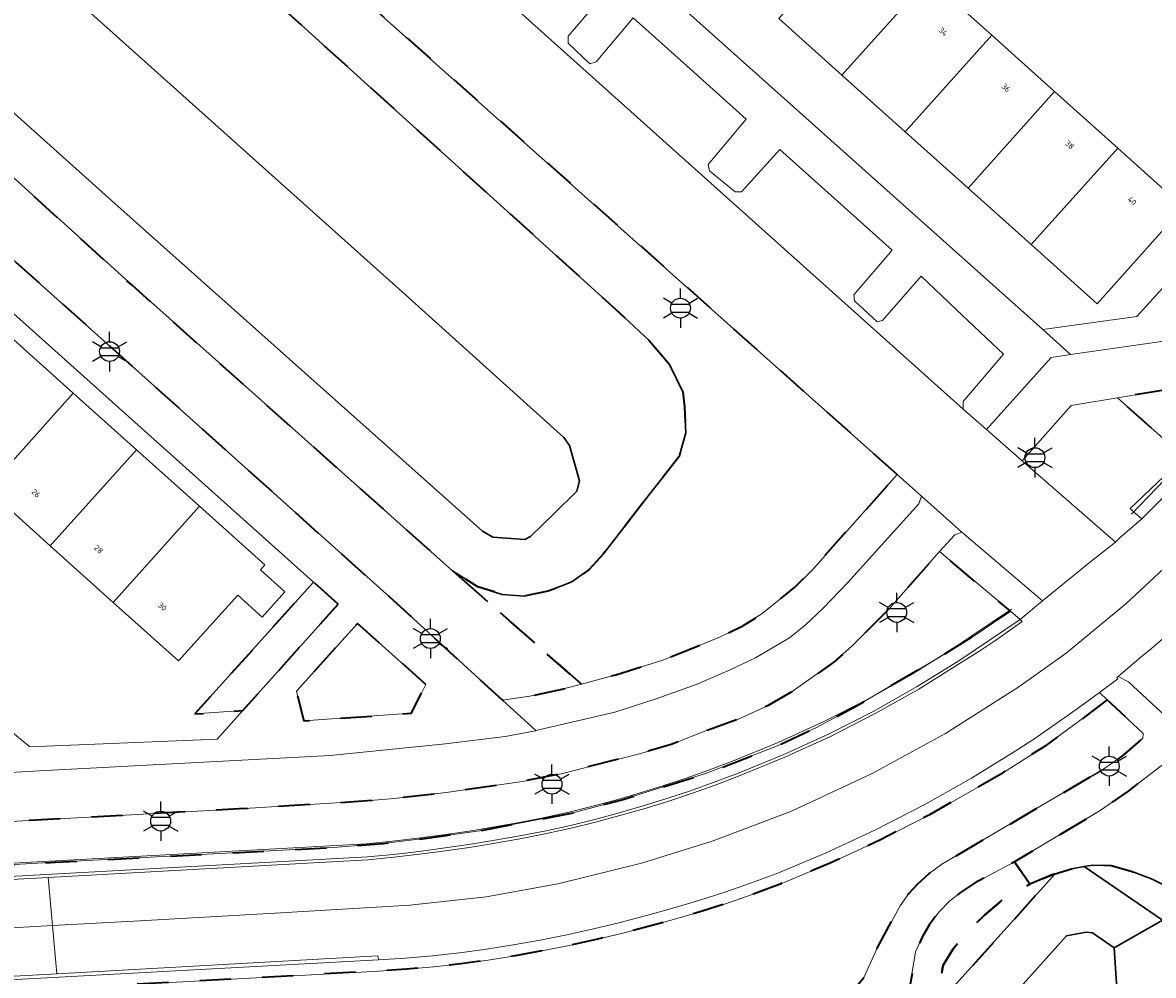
# Model space of a CAD drawing. Extents: x 105780 to 185197, y 477999 to 525027.
# Tile 92 of 562: x 106312 to 106384, y 479051 to 479112. Entities that reach past the tile are written whole.
import ezdxf
from ezdxf.enums import TextEntityAlignment as Align

# ---------------------------------------------------------------- set-up
doc = ezdxf.new("R2010")
doc.units = 0
doc.linetypes.add('XX-HIDDEN', pattern=[4, 2, -2])
for name, color, linetype, lineweight in [('B-GV-GR-MATERIAALGRENS-G', 252, 'XX-HIDDEN', 35), ('B-RO-IE-MEUBILAIR_WEGMEUBILAIR-S', 252, 'Continuous', 25), ('B-RO-IE-TERREINAFSCHEIDING_KUNSTMATIG_HEKWERK-G', 252, 'IE-TERREINAFSCHEIDING-KUNSTMATIG', 18), ('B-WE-GW-WATERGANG_SLOOT_INSTEEK-G', 252, 'Continuous', 30), ('B-XX-KG-KADASTRAAL_BEBOUWING-G', 252, 'Continuous', 20), ('B1-WE-OG-BEBOUWING-T18', 7, 'Continuous', 18), ('B1-WE-OG-TERREIN_ERF-GV', 252, 'Continuous', 18), ('B1-WE-VH-VERHARDING_ASFALT-GV', 252, 'Continuous', 18), ('B1-WE-VH-VERHARDING_BETON-GV', 252, 'Continuous', 18), ('B1-WE-VH-VERHARDING_BETONSTRAATSTEEN-GV', 252, 'Continuous', 18), ('B1-WE-VH-VERHARDING_TEGEL-GV', 252, 'Continuous', 18)]:
    doc.layers.add(name, color=color, linetype=linetype, lineweight=lineweight)
doc.styles.add('NLCS-ISO', font='NLCS-ISO.ttf')
doc.styles.add('NLCS-ISO-M200-T18', font='NLCS-ISO.ttf', dxfattribs={"height": 0.36})
doc.linetypes.add('IE-TERREINAFSCHEIDING-KUNSTMATIG', pattern='A,4,[82,NLCS.SHX,S=0.75,R=90,X=0,Y=0],4,-2', length=10)

# ---------------------------------------------------------------- blocks, each defined once
blk = doc.blocks.new('B-SIE-WEG_LICHTMAST-SO')
at = {"ltscale": 0.1}
for p, q in [((0, 1.27), (0, 2.53)), ((-1.1, 0.63), (-2.19, 1.27)), ((1.1, 0.63), (2.19, 1.27)), ((-1.1, -0.63), (-2.19, -1.27)), ((0, -1.27), (0, -2.53)), ((1.1, -0.63), (2.19, -1.27))]:
    blk.add_line(p, q, dxfattribs=at)
at = {"flags": 128}
for points in [[(-1.16, 0.5), (1.16, 0.5)], [(-1.16, -0.5), (1.16, -0.5)]]:
    blk.add_lwpolyline(points, dxfattribs=at)
at = {"ltscale": 0.1}
blk.add_circle((0, 0), 1.27, dxfattribs=at)
at = {"style": 'NLCS-ISO'}
blk.add_attdef('TYPE', text='', height=1.8, dxfattribs=at).set_placement((0, 2.53), align=Align.BOTTOM_CENTER)

msp = doc.modelspace()

# ---------------------------------------------------------------- linework, layer by layer
at = {"layer": 'B-GV-GR-MATERIAALGRENS-G', "flags": 128}
for points in [[(106386.053, 479084.603), (106387.604, 479086.296), (106389.117, 479087.98), (106457.436, 479163.849), (106459.161, 479165.77), (106466.633, 479176.444), (106465.716, 479177.526), (106452.113, 479162.466), (106413.624, 479119.478), (106408.07, 479113.343), (106386.563, 479089.178), (106381.783, 479088.389)], [(106367.682, 479083.485), (106332.517, 479114.832), (106317.256, 479128.446), (106282.815, 479159.394), (106281.918, 479160.047), (106280.894, 479160.699), (106279.658, 479161.184), (106278.592, 479161.439), (106277.462, 479161.53), (106276.353, 479161.407), (106275.266, 479161.138), (106274.276, 479160.79), (106273.385, 479160.324), (106272.578, 479159.806), (106271.861, 479159.267), (106271.157, 479158.591), (106261.032, 479147.345), (106268.835, 479140.289), (106268.132, 479141.088), (106267.644, 479141.799), (106267.25, 479142.755), (106266.817, 479143.815), (106266.654, 479144.939), (106266.545, 479146), (106266.763, 479147.042), (106267.793, 479148.631), (106269.426, 479150.512), (106272.139, 479153.024), (106273.439, 479153.832), (106274.722, 479154.296), (106275.853, 479154.598), (106276.945, 479155.004), (106278.229, 479155.143), (106279.579, 479155.21), (106280.651, 479154.985), (106282, 479154.423), (106283.541, 479153.486), (106284.138, 479153.296), (106288.853, 479149.187), (106301.651, 479137.814), (106306.928, 479132.735), (106349.888, 479093.857), (106351.805, 479092.064), (106353.099, 479090.532), (106353.952, 479088.78), (106354.063, 479087.822), (106354.154, 479086.156), (106353.716, 479084.647), (106351.616, 479081.937), (106349.666, 479079.421), (106348.847, 479078.383), (106347.967, 479077.401), (106346.86, 479076.603), (106345.34, 479076.008), (106343.804, 479075.688), (106342.401, 479075.808), (106340.841, 479076.293), (106339.221, 479077.315), (106347.468, 479070.058), (106349.663, 479070.66), (106352.67, 479071.601), (106356.268, 479073.037), (106357.8, 479073.79), (106359.045, 479074.576), (106361.097, 479076.241), (106362.235, 479077.366)], [(106291.73, 479120.072), (106268.835, 479140.289), (106261.032, 479147.345), (106258.368, 479144.386), (106266.1, 479137.471), (106320.129, 479089.15), (106335.183, 479075.639), (106342.408, 479069.034), (106344.164, 479069.287), (106346.748, 479069.861), (106347.468, 479070.058), (106339.221, 479077.315), (106318.694, 479095.6)], [(106293.192, 479057.477), (106313.764, 479058.653), (106331.599, 479059.589), (106334.799, 479059.843), (106337.878, 479060.225), (106340.936, 479060.666), (106346.836, 479061.787), (106349.982, 479062.629), (106355.477, 479064.344), (106360.011, 479066.096), (106362.524, 479067.287), (106365.155, 479068.703), (106370.078, 479071.586), (106372.668, 479073.199), (106374.926, 479074.724), (106370.381, 479078.549), (106367.17, 479074.883), (106364.783, 479072.491), (106363.649, 479071.475), (106360.885, 479069.534), (106359.417, 479068.687), (106357.556, 479067.838), (106355.204, 479066.981), (106353.212, 479066.194), (106351.189, 479065.602), (106346.176, 479064.314), (106343.813, 479063.841), (106338.809, 479063.105), (106335.487, 479062.726), (106333.168, 479062.531), (106325.554, 479062.065), (106287.079, 479059.929), (106239.98, 479057.469), (106231.75, 479057.012), (106219.148, 479056.311), (106198.796, 479055.25), (106198.949, 479052.461), (106203.661, 479052.719), (106232.792, 479054.314), (106251.819, 479055.331)], [(106331.882, 479075.181), (106330.302, 479076.596), (106322.718, 479068.147), (106325.788, 479068.364)], [(106337.495, 479070.043), (106333.123, 479073.943), (106329.221, 479069.61), (106329.699, 479067.709), (106336.584, 479068.194)], [(106381.131, 479069.058), (106379.695, 479067.952), (106377.105, 479066.071), (106374.308, 479064.297), (106372.027, 479062.983), (106369.743, 479061.694), (106366.614, 479060.087), (106363.425, 479058.605), (106360.179, 479057.25), (106358.532, 479056.635), (106356.871, 479056.057), (106355.197, 479055.518), (106353.511, 479055.018), (106351.814, 479054.556), (106350.111, 479054.107), (106348.4, 479053.693), (106346.68, 479053.314), (106344.953, 479052.97), (106343.219, 479052.662), (106341.487, 479052.384), (106339.75, 479052.146), (106338.007, 479051.95), (106336.26, 479051.795), (106334.51, 479051.682), (106213.021, 479045.081), (106204.316, 479044.608), (106182.893, 479043.429), (106162.275, 479042.329), (106162.57, 479039.073), (106165.12, 479039.153), (106172.428, 479039.678), (106217.398, 479042.073), (106231.52, 479042.713), (106239.716, 479043.176), (106271.678, 479044.983), (106317.382, 479047.409), (106343.888, 479048.881), (106362.823, 479049.811), (106363.775, 479050.021), (106364.544, 479050.338), (106365.14, 479050.774), (106365.556, 479051.259), (106366.396, 479053.153), (106367.87, 479055.859), (106368.437, 479056.637), (106368.974, 479057.237), (106369.733, 479057.918), (106370.545, 479058.533), (106380.909, 479064.626), (106382.149, 479065.491), (106383.397, 479066.592), (106383.42, 479066.888)], [(106393.386, 479057.204), (106392.375, 479059.508), (106391.788, 479060.538), (106391.015, 479061.715), (106390.167, 479062.848), (106389.22, 479063.976), (106386.604, 479066.378), (106382.459, 479063.193), (106380.678, 479061.955), (106375.185, 479058.675), (106376.177, 479057.245), (106377.648, 479057.866), (106377.788, 479057.908), (106378.847, 479058.227), (106379.646, 479058.369), (106380.201, 479058.468), (106381.372, 479058.444), (106382.661, 479058.072), (106383.956, 479057.582), (106385.462, 479056.829), (106386.756, 479055.651), (106387.837, 479054.57), (106388.591, 479053.205), (106389.438, 479051.737), (106390.197, 479049.901), (106390.624, 479048.214), (106391.294, 479042.263), (106392.666, 479018.455), (106392.615, 479016.319), (106392.256, 479014.087), (106391.424, 479011.495), (106390.162, 479004.74), (106389.145, 479001.587), (106388.71, 479000), (106388.62, 478999.671), (106388.5, 478998.268), (106388.462, 478995.562), (106388.654, 478992.213), (106389.02, 478992.232), (106389.449, 478992.253), (106392.944, 478992.326), (106392.908, 478996.592), (106393.003, 479000), (106393.102, 479001.676), (106393.275, 479003.18), (106396.099, 479002.97), (106396.38, 479006.811), (106396.645, 479013.285), (106396.496, 479017.279), (106394.856, 479046.154), (106394.322, 479053.755), (106393.793, 479056.056)], [(106370.219, 479047.762), (106370.183, 479048.373), (106370.2, 479049.222), (106370.306, 479050.631), (106370.631, 479052.055), (106371.262, 479053.092), (106372.136, 479054.192), (106373.278, 479055.258), (106374.564, 479056.36), (106376.177, 479057.245), (106375.185, 479058.675), (106372.634, 479057.307), (106371.743, 479056.707), (106371.026, 479056.157), (106370.365, 479055.481), (106369.75, 479054.671), (106369.283, 479053.859), (106368.863, 479052.912), (106368.492, 479050.709), (106368.652, 479048.161), (106368.921, 479047.733), (106371.486, 479000), (106371.953, 478991.433), (106372.743, 478991.364), (106373.101, 478991.407), (106373.494, 478991.455), (106373.004, 479000)], [(106377.788, 479057.908), (106377.648, 479057.866), (106376.177, 479057.245), (106374.564, 479056.36), (106373.278, 479055.258), (106372.136, 479054.192), (106371.262, 479053.092), (106370.631, 479052.055), (106370.306, 479050.631), (106370.2, 479049.222), (106371.446, 479050.83)]]:
    msp.add_lwpolyline(points, close=True, dxfattribs=at)
at = {"layer": 'B-RO-IE-TERREINAFSCHEIDING_KUNSTMATIG_HEKWERK-G', "flags": 128}
for points in [[(106382.672, 479080.943), (106386.995, 479085.433), (106393.066, 479092.261), (106405.225, 479105.813), (106419.389, 479121.552), (106431.563, 479135.078), (106453.975, 479160.095), (106457.893, 479164.529), (106459.757, 479166.925), (106466.654, 479176.718), (106465.849, 479177.412), (106484.285, 479197.988), (106486.364, 479196.096)], [(106371.232, 479072.315), (106375, 479074.85)], [(106357.139, 479065.129), (106360.071, 479066.325), (106362.95, 479067.644), (106365.771, 479069.082), (106368.529, 479070.637), (106371.219, 479072.307)], [(106357.139, 479065.129), (106355.662, 479064.565), (106354.173, 479064.033), (106352.673, 479063.534), (106351.162, 479063.067), (106349.641, 479062.634), (106348.111, 479062.219), (106346.573, 479061.84), (106345.025, 479061.497), (106343.471, 479061.19), (106341.909, 479060.92)], [(106341.896, 479060.918), (106340.269, 479060.649), (106338.637, 479060.406), (106337.002, 479060.19), (106335.364, 479060), (106333.723, 479059.837), (106173.191, 479051.048)]]:
    msp.add_lwpolyline(points, dxfattribs=at)
at = {"layer": 'B-WE-GW-WATERGANG_SLOOT_INSTEEK-G', "flags": 128}
for points in [[(106347.334, 479083.08), (106347.173, 479082.422), (106345.689, 479080.965), (106344.215, 479079.517), (106343.842, 479079.329), (106341.8, 479079.463), (106341.139, 479079.85), (106317.593, 479100.841), (106283.834, 479131.135), (106270.716, 479142.989), (106269.946, 479145.354), (106273.409, 479149.095), (106276.197, 479148.903), (106300.607, 479126.871), (106310.97, 479117.591), (106336.19, 479095.006), (106346.347, 479085.848), (106346.699, 479085.346)], [(106347.334, 479083.08), (106346.699, 479085.346), (106346.347, 479085.848), (106336.19, 479095.006), (106310.97, 479117.591), (106300.607, 479126.871), (106276.197, 479148.903), (106273.409, 479149.095), (106269.946, 479145.354), (106270.716, 479142.989), (106283.834, 479131.135), (106317.593, 479100.841), (106341.139, 479079.85), (106341.8, 479079.463), (106343.842, 479079.329), (106344.215, 479079.517), (106345.689, 479080.965), (106347.173, 479082.422)], [(106381.574, 479053.176), (106384.667, 479054.938), (106379.646, 479058.369), (106378.847, 479058.227), (106377.788, 479057.908), (106371.446, 479050.83), (106370.2, 479049.222), (106373.997, 479048.445), (106374.252, 479049.167), (106378.524, 479053.934), (106379.769, 479054.179), (106380.175, 479054.132)]]:
    msp.add_lwpolyline(points, close=True, dxfattribs=at)
for points in [[(106291.73, 479120.072), (106318.694, 479095.6), (106339.221, 479077.315), (106340.841, 479076.293), (106342.401, 479075.808), (106343.804, 479075.688), (106345.34, 479076.008), (106346.86, 479076.603), (106347.967, 479077.401), (106348.847, 479078.383), (106349.666, 479079.421), (106351.616, 479081.937), (106353.716, 479084.647), (106354.154, 479086.156), (106354.063, 479087.822), (106353.952, 479088.78), (106353.099, 479090.532), (106351.805, 479092.064), (106349.888, 479093.857), (106306.928, 479132.735)], [(106385.462, 479056.829), (106383.956, 479057.582), (106382.661, 479058.072), (106381.372, 479058.444), (106380.201, 479058.468), (106379.646, 479058.369), (106384.667, 479054.938), (106381.574, 479053.176), (106381.97, 479047.024), (106382.86, 479029.502), (106384.199, 479005.929)], [(106381.97, 479047.024), (106381.574, 479053.176), (106380.175, 479054.132), (106379.769, 479054.179), (106378.524, 479053.934), (106374.252, 479049.167)]]:
    msp.add_lwpolyline(points, dxfattribs=at)
at = {"layer": 'B-XX-KG-KADASTRAAL_BEBOUWING-G', "flags": 128}
for points in [[(106369.688, 479115.248), (106365.641, 479118.877), (106360.1, 479112.698), (106364.146, 479109.07)], [(106373.734, 479111.619), (106369.688, 479115.248), (106364.146, 479109.07), (106368.192, 479105.441)], [(106377.757, 479108.011), (106373.734, 479111.619), (106368.192, 479105.441), (106372.216, 479101.832)], [(106381.802, 479104.384), (106377.757, 479108.011), (106372.216, 479101.832), (106376.26, 479098.206)], [(106381.802, 479104.384), (106376.26, 479098.206), (106380.48, 479094.421), (106386.021, 479100.6)], [(106314.934, 479088.692), (106310.896, 479092.315), (106305.37, 479086.156), (106309.41, 479082.535)], [(106318.972, 479085.069), (106314.934, 479088.692), (106309.41, 479082.535), (106313.45, 479078.914)], [(106323.01, 479081.446), (106318.972, 479085.069), (106313.45, 479078.914), (106317.489, 479075.293)], [(106323.01, 479081.446), (106317.489, 479075.293), (106321.677, 479071.539), (106325.458, 479075.75), (106327.02, 479074.347), (106328.473, 479075.965), (106326.91, 479077.368), (106327.198, 479077.688)]]:
    msp.add_lwpolyline(points, close=True, dxfattribs=at)
at = {"layer": 'B1-WE-OG-TERREIN_ERF-GV', "flags": 128}
for points in [[(106337.291, 479128.266), (106377.005, 479092.764), (106383.016, 479093.605), (106394.779, 479106.589)], [(106369.688, 479115.248), (106373.734, 479111.619), (106377.757, 479108.011), (106381.802, 479104.384), (106386.021, 479100.6), (106380.48, 479094.421), (106376.26, 479098.206), (106372.216, 479101.832), (106368.192, 479105.441), (106364.146, 479109.07), (106360.1, 479112.698)], [(106310.44, 479067.44), (106312.149, 479066.039), (106324.149, 479066.53), (106325.788, 479068.364), (106322.718, 479068.147), (106330.302, 479076.596), (106299.235, 479104.406)], [(106310.896, 479092.315), (106314.934, 479088.692), (106318.972, 479085.069), (106323.01, 479081.446), (106327.198, 479077.688), (106326.91, 479077.368), (106328.473, 479075.965), (106327.02, 479074.347), (106325.458, 479075.75), (106321.677, 479071.539), (106317.489, 479075.293), (106313.45, 479078.914), (106309.41, 479082.535)]]:
    msp.add_lwpolyline(points, dxfattribs=at)
at = {"layer": 'B1-WE-VH-VERHARDING_ASFALT-GV', "flags": 128}
msp.add_lwpolyline([(106336.549, 479119.352), (106332.517, 479114.832), (106367.682, 479083.485), (106369.238, 479082.101), (106371.83, 479079.793), (106376.983, 479075.393), (106380.08, 479077.903), (106381.657, 479079.143), (106375.684, 479084.36), (106373.394, 479086.36), (106371.91, 479087.672), (106337.947, 479118.103)], close=True, dxfattribs=at)
msp.add_lwpolyline([(106384.882, 479073.137), (106383.952, 479072.346), (106383.301, 479071.813), (106381.831, 479070.543), (106382.498, 479070.206), (106386.604, 479066.378)], dxfattribs=at)
at = {"layer": 'B1-WE-VH-VERHARDING_BETON-GV', "flags": 128}
for points in [[(106465.716, 479177.526), (106484.335, 479198.291), (106482.605, 479201.046), (106421.022, 479132.33), (106420.833, 479132.257), (106419.439, 479130.542), (106414.008, 479124.67), (106412.3, 479122.756), (106384.901, 479092.047), (106378.783, 479091.165), (106377.536, 479090.985), (106373.394, 479086.36), (106375.684, 479084.36), (106378.816, 479087.899), (106381.783, 479088.389), (106386.563, 479089.178), (106408.07, 479113.343), (106413.624, 479119.478), (106452.113, 479162.466)], [(106313.606, 479054.592), (106313.324, 479057.681), (106206.487, 479051.821), (106206.862, 479048.744), (106221.654, 479049.55), (106246.246, 479050.901), (106258.373, 479051.565), (106279.98, 479052.743), (106290.053, 479053.292), (106300.949, 479053.891), (106310.276, 479054.408)], [(106313.889, 479051.503), (106313.606, 479054.592), (106310.276, 479054.408), (106300.949, 479053.891), (106290.053, 479053.292), (106279.98, 479052.743), (106258.373, 479051.565), (106246.246, 479050.901), (106221.654, 479049.55), (106206.862, 479048.744), (106207.236, 479045.667)]]:
    msp.add_lwpolyline(points, close=True, dxfattribs=at)
for points in [[(106387.07, 479084.363), (106383.334, 479080.643), (106382.254, 479079.705), (106382.002, 479079.486), (106381.657, 479079.143), (106380.08, 479077.903), (106376.983, 479075.393), (106375.55, 479074.199), (106375.602, 479074.155), (106375.692, 479074.069), (106375.088, 479073.636), (106374, 479072.883), (106372.899, 479072.15), (106371.786, 479071.435), (106369.06, 479069.743), (106366.266, 479068.167), (106363.408, 479066.71), (106360.491, 479065.374), (106357.521, 479064.162), (106356.025, 479063.59), (106354.516, 479063.051), (106352.996, 479062.545), (106351.466, 479062.073), (106349.925, 479061.634), (106348.372, 479061.213), (106346.809, 479060.828), (106345.238, 479060.479), (106343.66, 479060.168), (106342.074, 479059.893), (106340.423, 479059.621), (106338.767, 479059.375), (106337.108, 479059.156), (106335.445, 479058.964), (106333.78, 479058.798), (106313.324, 479057.681), (106313.606, 479054.592), (106318.82, 479054.88), (106328.214, 479055.4), (106336.481, 479055.895), (106341.369, 479056.428), (106345.947, 479057.257), (106351.304, 479058.579), (106355.91, 479060.012), (106360.92, 479061.929), (106366.07, 479064.322), (106370.775, 479066.904), (106375.463, 479069.883), (106378.49, 479072.035), (106382.314, 479075.194), (106388.1, 479080.583)], [(106343.813, 479063.841), (106346.176, 479064.314), (106351.189, 479065.602), (106353.212, 479066.194), (106355.204, 479066.981), (106357.556, 479067.838), (106359.417, 479068.687), (106360.885, 479069.534), (106363.649, 479071.475), (106364.783, 479072.491), (106367.17, 479074.883), (106370.381, 479078.549), (106371.364, 479079.625), (106371.83, 479079.793), (106369.238, 479082.101), (106369.063, 479081.613), (106364.511, 479076.576), (106362.921, 479074.906), (106361.78, 479073.84), (106360.792, 479073.029), (106358.62, 479071.75), (106357.02, 479070.984), (106354.868, 479070.06), (106352.188, 479069.088), (106349.608, 479068.268), (106344.547, 479067.08), (106344.531, 479067.076), (106342.584, 479066.713), (106338.766, 479066.239), (106331.374, 479065.48), (106312.766, 479064.501), (106302.164, 479063.899)], [(106388.1, 479080.583), (106382.314, 479075.194), (106378.49, 479072.035), (106375.463, 479069.883), (106370.775, 479066.904), (106366.07, 479064.322), (106360.92, 479061.929), (106355.91, 479060.012), (106351.304, 479058.579), (106345.947, 479057.257), (106341.369, 479056.428), (106336.481, 479055.895), (106328.214, 479055.4), (106318.82, 479054.88), (106313.606, 479054.592), (106313.889, 479051.503), (106334.43, 479052.655), (106334.474, 479052.391), (106336.207, 479052.503), (106337.937, 479052.656), (106339.663, 479052.85), (106341.383, 479053.086), (106343.098, 479053.362), (106344.818, 479053.668), (106346.532, 479054.008), (106348.238, 479054.384), (106349.937, 479054.795), (106351.626, 479055.241), (106353.309, 479055.699), (106354.981, 479056.195), (106356.641, 479056.73), (106358.289, 479057.302), (106359.923, 479057.912), (106363.14, 479059.255), (106366.302, 479060.725), (106369.404, 479062.318), (106372.44, 479064.032), (106375.406, 479065.865), (106376.487, 479066.583), (106377.558, 479067.314), (106378.62, 479068.059), (106379.672, 479068.818), (106380.633, 479069.53), (106380.714, 479069.59), (106381.806, 479070.399), (106381.744, 479070.476), (106381.831, 479070.543), (106383.301, 479071.813), (106383.952, 479072.346), (106384.882, 479073.137)], [(106178.085, 479054.094), (106187.142, 479054.643), (106198.796, 479055.25), (106219.148, 479056.311), (106231.75, 479057.012), (106239.98, 479057.469), (106287.079, 479059.929), (106325.554, 479062.065), (106333.168, 479062.531), (106335.487, 479062.726), (106338.809, 479063.105), (106343.813, 479063.841)]]:
    msp.add_lwpolyline(points, dxfattribs=at)
at = {"layer": 'B1-WE-VH-VERHARDING_BETONSTRAATSTEEN-GV', "flags": 128}
for points in [[(106337.947, 479118.103), (106371.91, 479087.672), (106371.899, 479088.169), (106374.487, 479091.182), (106371.86, 479093.675), (106369.208, 479096.192), (106366.739, 479093.353), (106366.399, 479093.266), (106364.95, 479094.602), (106364.909, 479094.993), (106367.359, 479097.852), (106360.178, 479104.297), (106357.724, 479101.581), (106357.301, 479101.587), (106355.664, 479102.943), (106355.573, 479103.341), (106358.008, 479106.245), (106354.21, 479109.653), (106350.785, 479112.727), (106348.419, 479109.921), (106348.003, 479109.79), (106346.614, 479111.11), (106346.609, 479111.562), (106348.987, 479114.341)], [(106206.487, 479051.821), (106313.324, 479057.681), (106333.78, 479058.798), (106335.445, 479058.964), (106337.108, 479059.156), (106338.767, 479059.375), (106340.423, 479059.621), (106342.074, 479059.893), (106343.66, 479060.168), (106345.238, 479060.479), (106346.809, 479060.828), (106348.372, 479061.213), (106349.925, 479061.634), (106351.466, 479062.073), (106352.996, 479062.545), (106354.516, 479063.051), (106356.025, 479063.59), (106357.521, 479064.162), (106360.491, 479065.374), (106363.408, 479066.71), (106366.266, 479068.167), (106369.06, 479069.743), (106371.786, 479071.435), (106372.899, 479072.15), (106374, 479072.883), (106375.088, 479073.636), (106375.692, 479074.069), (106375.602, 479074.155), (106375.55, 479074.199), (106371.684, 479071.595), (106368.965, 479069.907), (106366.177, 479068.335), (106363.325, 479066.881), (106360.415, 479065.549), (106357.452, 479064.339), (106355.959, 479063.768), (106354.454, 479063.23), (106352.938, 479062.726), (106351.411, 479062.255), (106349.874, 479061.817), (106348.325, 479061.397), (106346.766, 479061.012), (106345.199, 479060.665), (106343.625, 479060.354), (106342.043, 479060.08), (106340.395, 479059.808), (106338.743, 479059.563), (106337.087, 479059.344), (106335.428, 479059.152), (106333.766, 479058.987), (106203.731, 479051.849)]]:
    msp.add_lwpolyline(points, dxfattribs=at)
msp.add_lwpolyline([(106334.474, 479052.391), (106334.43, 479052.655), (106313.889, 479051.503), (106207.236, 479045.667), (106204.244, 479045.505), (106204.258, 479045.328)], close=True, dxfattribs=at)
at = {"layer": 'B1-WE-VH-VERHARDING_TEGEL-GV', "flags": 128}
for points in [[(106387.07, 479084.363), (106398.616, 479097.264), (106429.075, 479131.299), (106442.715, 479146.384), (106453.694, 479158.724), (106456.9, 479162.189), (106457.963, 479163.377), (106459.705, 479165.324), (106465.914, 479174.135), (106467.174, 479175.936), (106466.633, 479176.444), (106459.161, 479165.77), (106457.436, 479163.849), (106389.117, 479087.98), (106387.604, 479086.296), (106386.053, 479084.603), (106382.588, 479081.302), (106382.836, 479081.063), (106383.334, 479080.643)], [(106412.3, 479122.756), (106410.546, 479124.323), (106398.733, 479110.998), (106397.27, 479109.342), (106396.255, 479108.233), (106394.779, 479106.589), (106383.016, 479093.605), (106377.005, 479092.764), (106378.783, 479091.165), (106384.901, 479092.047)], [(106375.684, 479084.36), (106381.657, 479079.143), (106382.002, 479079.486), (106382.254, 479079.705), (106383.334, 479080.643), (106382.836, 479081.063), (106382.588, 479081.302), (106386.053, 479084.603), (106381.783, 479088.389), (106378.816, 479087.899)], [(106369.238, 479082.101), (106367.682, 479083.485), (106362.235, 479077.366), (106361.097, 479076.241), (106359.045, 479074.576), (106357.8, 479073.79), (106356.268, 479073.037), (106352.67, 479071.601), (106349.663, 479070.66), (106347.468, 479070.058), (106346.748, 479069.861), (106344.164, 479069.287), (106342.408, 479069.034), (106344.547, 479067.08), (106349.608, 479068.268), (106352.188, 479069.088), (106354.868, 479070.06), (106357.02, 479070.984), (106358.62, 479071.75), (106360.792, 479073.029), (106361.78, 479073.84), (106362.921, 479074.906), (106364.511, 479076.576), (106369.063, 479081.613)], [(106371.364, 479079.625), (106370.381, 479078.549), (106374.926, 479074.724), (106375.55, 479074.199), (106376.983, 479075.393), (106371.83, 479079.793)], [(106337.495, 479070.043), (106336.584, 479068.194), (106329.699, 479067.709), (106329.221, 479069.61), (106333.123, 479073.943)]]:
    msp.add_lwpolyline(points, close=True, dxfattribs=at)
for points in [[(106302.164, 479063.899), (106312.766, 479064.501), (106331.374, 479065.48), (106338.766, 479066.239), (106342.584, 479066.713), (106344.531, 479067.076), (106344.547, 479067.08), (106342.408, 479069.034), (106335.183, 479075.639), (106320.129, 479089.15), (106266.1, 479137.471)], [(106348.987, 479114.341), (106346.609, 479111.562), (106346.614, 479111.11), (106348.003, 479109.79), (106348.419, 479109.921), (106350.785, 479112.727), (106354.21, 479109.653), (106358.008, 479106.245), (106355.573, 479103.341), (106355.664, 479102.943), (106357.301, 479101.587), (106357.724, 479101.581), (106360.178, 479104.297), (106367.359, 479097.852), (106364.909, 479094.993), (106364.95, 479094.602), (106366.399, 479093.266), (106366.739, 479093.353), (106369.208, 479096.192), (106371.86, 479093.675), (106374.487, 479091.182), (106371.899, 479088.169), (106371.91, 479087.672), (106373.394, 479086.36), (106377.536, 479090.985), (106378.783, 479091.165), (106377.005, 479092.764), (106337.291, 479128.266)], [(106299.235, 479104.406), (106330.302, 479076.596), (106331.882, 479075.181), (106325.788, 479068.364), (106324.149, 479066.53), (106312.149, 479066.039), (106310.44, 479067.44)], [(106203.731, 479051.849), (106333.766, 479058.987), (106335.428, 479059.152), (106337.087, 479059.344), (106338.743, 479059.563), (106340.395, 479059.808), (106342.043, 479060.08), (106343.625, 479060.354), (106345.199, 479060.665), (106346.766, 479061.012), (106348.325, 479061.397), (106349.874, 479061.817), (106351.411, 479062.255), (106352.938, 479062.726), (106354.454, 479063.23), (106355.959, 479063.768), (106357.452, 479064.339), (106360.415, 479065.549), (106363.325, 479066.881), (106366.177, 479068.335), (106368.965, 479069.907), (106371.684, 479071.595), (106375.55, 479074.199), (106374.926, 479074.724), (106372.668, 479073.199), (106370.078, 479071.586), (106365.155, 479068.703), (106362.524, 479067.287), (106360.011, 479066.096), (106355.477, 479064.344), (106349.982, 479062.629), (106346.836, 479061.787), (106340.936, 479060.666), (106337.878, 479060.225), (106334.799, 479059.843), (106331.599, 479059.589), (106313.764, 479058.653), (106293.192, 479057.477)], [(106368.492, 479050.709), (106368.863, 479052.912), (106369.283, 479053.859), (106369.75, 479054.671), (106370.365, 479055.481), (106371.026, 479056.157), (106371.743, 479056.707), (106372.634, 479057.307), (106375.185, 479058.675), (106380.678, 479061.955), (106382.459, 479063.193), (106386.604, 479066.378), (106382.498, 479070.206), (106381.831, 479070.543), (106381.744, 479070.476), (106381.806, 479070.399), (106380.714, 479069.59), (106380.633, 479069.53), (106381.131, 479069.058), (106383.42, 479066.888), (106383.397, 479066.592), (106382.149, 479065.491), (106380.909, 479064.626), (106370.545, 479058.533), (106369.733, 479057.918), (106368.974, 479057.237), (106368.437, 479056.637), (106367.87, 479055.859), (106366.396, 479053.153), (106365.556, 479051.259)], [(106213.021, 479045.081), (106334.51, 479051.682), (106336.26, 479051.795), (106338.007, 479051.95), (106339.75, 479052.146), (106341.487, 479052.384), (106343.219, 479052.662), (106344.953, 479052.97), (106346.68, 479053.314), (106348.4, 479053.693), (106350.111, 479054.107), (106351.814, 479054.556), (106353.511, 479055.018), (106355.197, 479055.518), (106356.871, 479056.057), (106358.532, 479056.635), (106360.179, 479057.25), (106363.425, 479058.605), (106366.614, 479060.087), (106369.743, 479061.694), (106372.027, 479062.983), (106374.308, 479064.297), (106377.105, 479066.071), (106379.695, 479067.952), (106381.131, 479069.058), (106380.633, 479069.53), (106379.672, 479068.818), (106378.62, 479068.059), (106377.558, 479067.314), (106376.487, 479066.583), (106375.406, 479065.865), (106372.44, 479064.032), (106369.404, 479062.318), (106366.302, 479060.725), (106363.14, 479059.255), (106359.923, 479057.912), (106358.289, 479057.302), (106356.641, 479056.73), (106354.981, 479056.195), (106353.309, 479055.699), (106351.626, 479055.241), (106349.937, 479054.795), (106348.238, 479054.384), (106346.532, 479054.008), (106344.818, 479053.668), (106343.098, 479053.362), (106341.383, 479053.086), (106339.663, 479052.85), (106337.937, 479052.656), (106336.207, 479052.503), (106334.474, 479052.391), (106204.258, 479045.328)]]:
    msp.add_lwpolyline(points, dxfattribs=at)

# ---------------------------------------------------------------- block references
at = {"layer": 'B-RO-IE-MEUBILAIR_WEGMEUBILAIR-S', "xscale": 0.5, "yscale": 0.5, "zscale": 0.5}
for p in [(106353.805, 479094.139), (106317.256, 479091.355), (106376.498, 479084.562), (106367.651, 479074.649), (106337.794, 479072.976), (106381.259, 479064.807), (106345.581, 479063.647), (106320.529, 479061.284)]:
    msp.add_blockref('B-SIE-WEG_LICHTMAST-SO', p, dxfattribs=at)

# ---------------------------------------------------------------- texts
at = {"layer": 'B1-WE-OG-BEBOUWING-T18', "style": 'NLCS-ISO-M200-T18'}
for s, p in [('34', (106370.627, 479111.851)), ('36', (106374.647, 479108.247)), ('38', (106378.72, 479104.594)), ('40', (106382.722, 479101.006)), ('26', (106312.54, 479082.281)), ('28', (106316.554, 479078.684)), ('30', (106320.637, 479075.023))]:
    msp.add_text(s, height=0.36, rotation=318.1, dxfattribs=at).set_placement(p, align=Align.MIDDLE)

doc.saveas('drawing.dxf')
